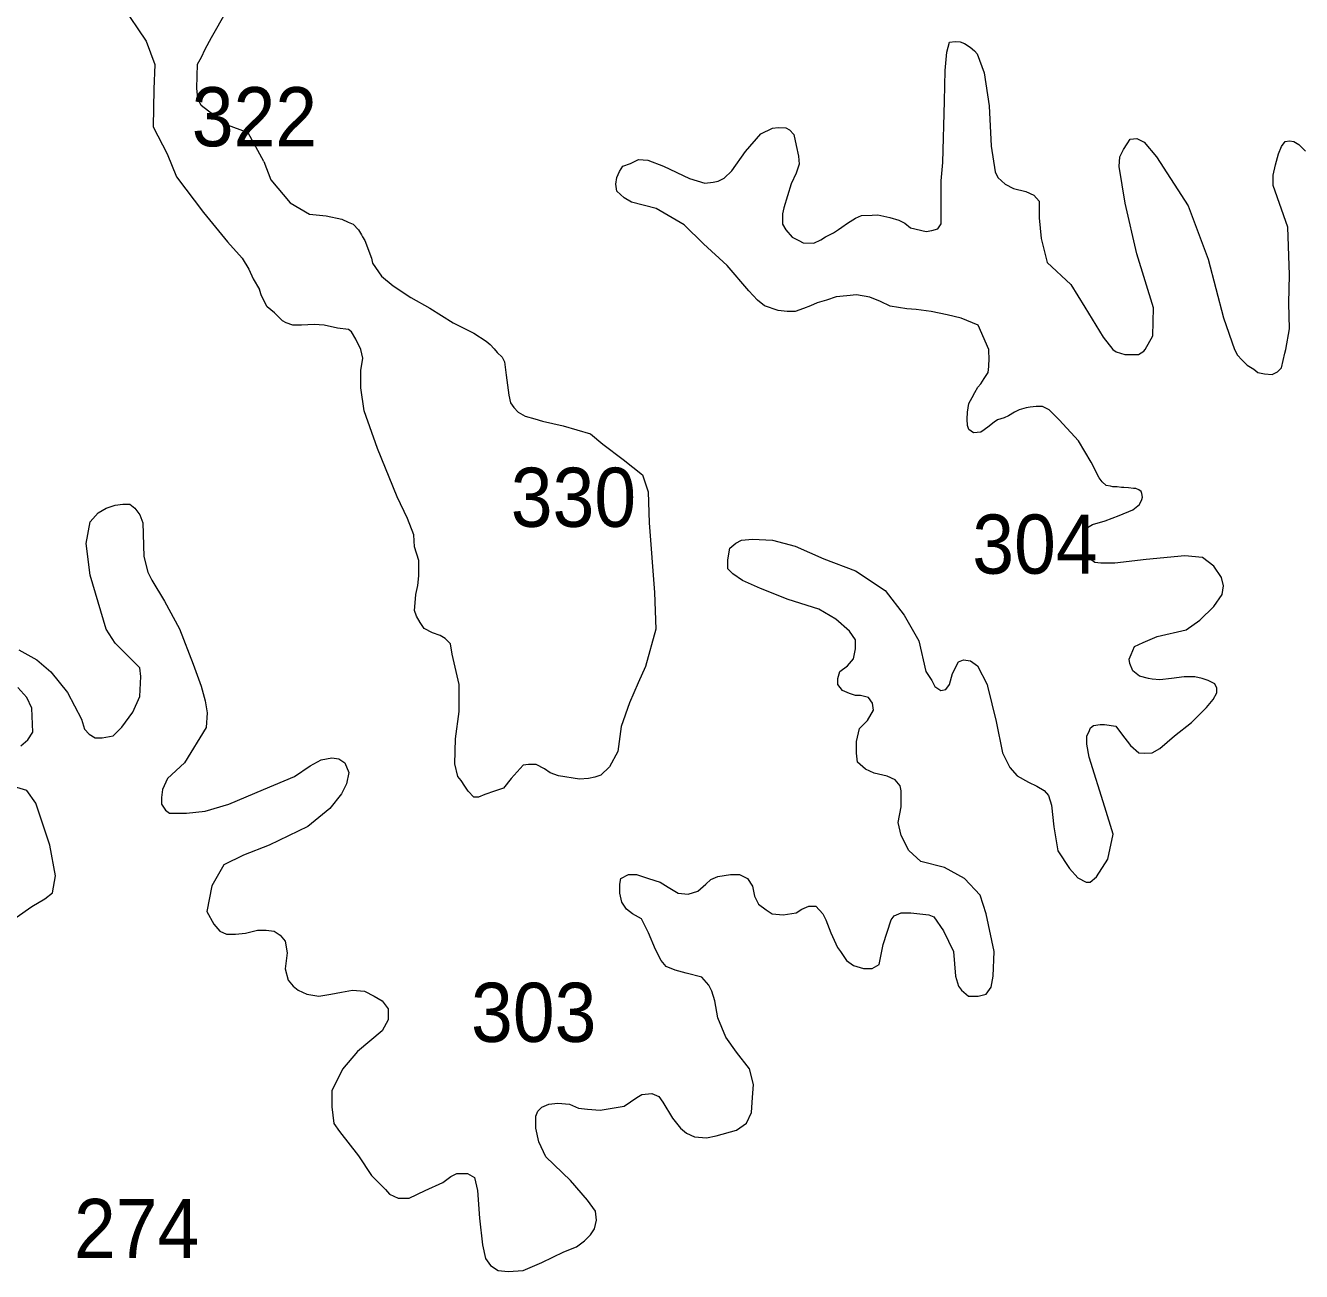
# Model space of a CAD drawing. Extents: x 445.4 to 500, y 8728.7 to 8784.
# Drawn here: x 480.043 to 483.495, y 8753.824 to 8757.193 of the extents above; entities that cross this region are included whole.
import ezdxf

# ---------------------------------------------------------------- set-up
doc = ezdxf.new("R2010")
doc.units = 0
doc.header["$LTSCALE"] = 0.064
doc.layers.add('2', color=7, linetype='Continuous', lineweight=13)
doc.layers.add('21', color=7, linetype='Continuous')

msp = doc.modelspace()

# ---------------------------------------------------------------- linework, layer by layer
at = {"layer": '2'}
for points in [[(479.9935, 8757.8507), (480.0352, 8757.7318), (480.0925, 8757.6391), (480.1717, 8757.5176), (480.2336, 8757.4295), (480.2614, 8757.3306), (480.2877, 8757.2641), (480.3034, 8757.2483), (480.3699, 8757.1509), (480.3931, 8757.0876), (480.3902, 8757.0215), (480.3887, 8756.9195), (480.4266, 8756.8464), (480.4516, 8756.7842), (480.5249, 8756.6873), (480.5895, 8756.608), (480.6291, 8756.564), (480.6473, 8756.5341), (480.6588, 8756.5086), (480.6758, 8756.4797)], [(480.688, 8756.8255), (480.6459, 8756.9033), (480.5853, 8756.9256), (480.5182, 8756.9769), (480.5091, 8756.9959), (480.5068, 8757.0236), (480.5087, 8757.0888), (480.5193, 8757.1077), (480.5294, 8757.1296), (480.5461, 8757.1612), (480.5872, 8757.232)], [(482.2883, 8756.6727), (482.3047, 8756.6795), (482.3337, 8756.6809), (482.3491, 8756.6814), (482.3815, 8756.6746), (482.4061, 8756.6674), (482.422, 8756.6592), (482.4374, 8756.6463), (482.4796, 8756.6364), (482.4954, 8756.6387), (482.5112, 8756.6432), (482.5202, 8756.6567), (482.5202, 8756.6814), (482.5202, 8756.7242), (482.5202, 8756.7737), (482.5247, 8756.8232), (482.5292, 8756.9885), (482.5315, 8757.0718), (482.536, 8757.1213), (482.5427, 8757.1483), (482.5584, 8757.1498), (482.5721, 8757.1491), (482.5835, 8757.1445), (482.5988, 8757.1346), (482.6102, 8757.1248), (482.6178, 8757.1164), (482.6368, 8757.0655), (482.6498, 8756.9763), (482.6558, 8756.8672), (482.6661, 8756.7979), (482.674, 8756.782), (482.6939, 8756.7642), (482.7157, 8756.7523), (482.7495, 8756.7443), (482.7713, 8756.7344), (482.7852, 8756.7186), (482.7852, 8756.7067), (482.7852, 8756.673), (482.7911, 8756.6174), (482.8073, 8756.5529), (482.8708, 8756.4934), (482.9086, 8756.4319), (482.9582, 8756.3506), (482.9851, 8756.3168), (482.9934, 8756.3112), (483.0168, 8756.304), (483.0366, 8756.304), (483.0545, 8756.304), (483.0689, 8756.313), (483.0721, 8756.3168), (483.0927, 8756.3543), (483.0952, 8756.4301), (483.0494, 8756.5763), (483.0177, 8756.7131), (483.0018, 8756.8122), (483.0038, 8756.838), (483.0137, 8756.8578), (483.0236, 8756.8737), (483.0316, 8756.8856), (483.0494, 8756.8876), (483.0693, 8756.8777), (483.103, 8756.838), (483.1889, 8756.7058), (483.2425, 8756.5611), (483.2842, 8756.4025), (483.3139, 8756.3168), (483.3216, 8756.3015), (483.3336, 8756.2893), (483.348, 8756.2749), (483.3659, 8756.2642), (483.3767, 8756.2552), (483.3947, 8756.2516), (483.4162, 8756.2498), (483.4306, 8756.257), (483.4414, 8756.2678), (483.4504, 8756.3072), (483.4524, 8756.3168), (483.4628, 8756.3727), (483.4608, 8756.4421), (483.4628, 8756.5194), (483.4586, 8756.6477), (483.4189, 8756.7607), (483.4189, 8756.7885), (483.4249, 8756.8163), (483.4328, 8756.846), (483.4408, 8756.8658), (483.4507, 8756.8797), (483.4626, 8756.8817), (483.4745, 8756.8797), (483.4884, 8756.8718), (483.5063, 8756.8539)], [(482.8123, 8756.154), (482.7949, 8756.1626), (482.7775, 8756.1626), (482.7613, 8756.1615), (482.7504, 8756.1594), (482.7309, 8756.154), (482.7189, 8756.1475), (482.7026, 8756.1377), (482.6907, 8756.1323), (482.6723, 8756.1269), (482.6636, 8756.1204), (482.656, 8756.1139), (482.6505, 8756.1095), (482.6364, 8756.0998), (482.6277, 8756.0933), (482.6082, 8756.0922), (482.5952, 8756.1009), (482.5919, 8756.1117), (482.5908, 8756.129), (482.5919, 8756.1475), (482.5952, 8756.1713), (482.6039, 8756.1875), (482.6115, 8756.2005), (482.6191, 8756.2157), (482.6277, 8756.2244), (482.6364, 8756.2385), (482.6473, 8756.2547), (482.6495, 8756.271), (482.6505, 8756.2937), (482.6495, 8756.3121), (482.6489, 8756.3168), (482.6204, 8756.383), (482.5742, 8756.4022), (482.537, 8756.4112), (482.4934, 8756.4201), (482.4528, 8756.4254), (482.4271, 8756.4267), (482.3822, 8756.4344), (482.3566, 8756.4472), (482.3271, 8756.4587), (482.2912, 8756.4651), (482.2655, 8756.4626), (482.236, 8756.46), (482.2104, 8756.451), (482.1847, 8756.4433), (482.1668, 8756.4356), (482.1475, 8756.428), (482.1257, 8756.4203), (482.1039, 8756.4203), (482.0795, 8756.4228), (482.0423, 8756.4356), (482.0231, 8756.451), (482, 8756.4754), (481.941, 8756.5445), (481.8773, 8756.6028), (481.8247, 8756.654), (481.749, 8756.6988), (481.6823, 8756.7155), (481.6631, 8756.727), (481.6426, 8756.745), (481.64, 8756.7642), (481.6426, 8756.7821), (481.6503, 8756.7988), (481.6593, 8756.8129), (481.6798, 8756.8206), (481.7016, 8756.8308), (481.7268, 8756.8296), (481.7691, 8756.813), (481.8397, 8756.7797), (481.8807, 8756.7669), (481.9038, 8756.7694), (481.9166, 8756.772), (481.9333, 8756.7809), (481.9538, 8756.8002), (481.991, 8756.8527), (482.032, 8756.9001), (482.0641, 8756.9155), (482.0795, 8756.918), (482.1, 8756.9167), (482.1103, 8756.9116), (482.1218, 8756.8988), (482.1282, 8756.8693), (482.1346, 8756.8399), (482.1359, 8756.8181), (482.1282, 8756.7938), (482.1141, 8756.7656), (482.0949, 8756.7002), (482.0907, 8756.6838), (482.0912, 8756.6558), (482.0999, 8756.6408), (482.1169, 8756.6207), (482.1349, 8756.6117), (482.1467, 8756.6055), (482.1757, 8756.605), (482.1946, 8756.6137), (482.2071, 8756.6215), (482.2288, 8756.6331), (482.2429, 8756.6418), (482.2515, 8756.6476), (482.2665, 8756.6587), (482.2883, 8756.6727)], [(480.688, 8756.8255), (480.7071, 8756.7758), (480.7592, 8756.7138), (480.8113, 8756.6832), (480.8567, 8756.679), (480.8993, 8756.6694), (480.9163, 8756.6617), (480.9291, 8756.6562), (480.9438, 8756.6404), (480.9522, 8756.6273), (480.9546, 8756.6216), (480.9614, 8756.6118), (480.9789, 8756.5641), (480.9822, 8756.5511), (481.006, 8756.5155), (481.0377, 8756.4898), (481.0852, 8756.4582), (481.1367, 8756.4285), (481.2001, 8756.389), (481.2556, 8756.3613), (481.2893, 8756.3396), (481.3003, 8756.3308), (481.311, 8756.319), (481.3195, 8756.3094), (481.333, 8756.2964), (481.3392, 8756.284), (481.3433, 8756.2478), (481.3511, 8756.1934), (481.355, 8756.1732), (481.3643, 8756.16), (481.376, 8756.1476), (481.3947, 8756.1368), (481.4211, 8756.1298), (481.4421, 8756.1236), (481.4973, 8756.1104), (481.5713, 8756.0889), (481.6049, 8756.0615), (481.6597, 8756.0196), (481.7121, 8755.9779), (481.7273, 8755.9322), (481.7303, 8755.8479), (481.7451, 8755.6602), (481.7488, 8755.5608), (481.7201, 8755.46), (481.7003, 8755.4157), (481.6772, 8755.3615), (481.6546, 8755.2977), (481.6452, 8755.23), (481.6226, 8755.1887), (481.6, 8755.1662), (481.5831, 8755.1605), (481.5662, 8755.1568), (481.5417, 8755.1549), (481.4853, 8755.1643), (481.4627, 8755.1718), (481.4476, 8755.1831), (481.425, 8755.1944), (481.4043, 8755.1944), (481.3893, 8755.1925), (481.3573, 8755.1568), (481.3366, 8755.1305), (481.3121, 8755.123), (481.2858, 8755.1136), (481.2688, 8755.1061), (481.2557, 8755.1061), (481.2406, 8755.123), (481.2312, 8755.1361), (481.2218, 8755.1512), (481.2124, 8755.1624), (481.2047, 8755.1968), (481.2066, 8755.2645), (481.216, 8755.3377), (481.216, 8755.411), (481.1971, 8755.4927), (481.1933, 8755.5208), (481.1783, 8755.5359), (481.1651, 8755.5434), (481.1444, 8755.5509), (481.1218, 8755.5622), (481.1105, 8755.5791), (481.1011, 8755.596), (481.0955, 8755.611), (481.0974, 8755.6317), (481.0992, 8755.6542), (481.1049, 8755.6786), (481.1068, 8755.7049), (481.1068, 8755.7462), (481.0955, 8755.7838), (481.0936, 8755.8157), (481.0764, 8755.8601), (481.0482, 8755.9183), (480.9955, 8756.0498), (480.9597, 8756.1512), (480.9503, 8756.2132), (480.9503, 8756.2602), (480.9559, 8756.294), (480.9503, 8756.3168), (480.9366, 8756.3455), (480.9247, 8756.3653), (480.9168, 8756.3712), (480.8871, 8756.3752)], [(480.8871, 8756.3752), (480.8514, 8756.3831), (480.8237, 8756.385), (480.79, 8756.3831), (480.7663, 8756.3831), (480.7484, 8756.389), (480.7385, 8756.3949), (480.7167, 8756.4167), (480.6969, 8756.4325), (480.6819, 8756.4627), (480.6758, 8756.4797)], [(482.6461, 8755.4063), (482.6694, 8755.3106), (482.6864, 8755.2261), (482.7061, 8755.1866), (482.7259, 8755.1641), (482.757, 8755.1472), (482.7795, 8755.1359), (482.7993, 8755.1246), (482.8106, 8755.1105), (482.8191, 8755.0851), (482.8247, 8755.026), (482.836, 8754.9611), (482.8671, 8754.9132), (482.8897, 8754.8879), (482.9123, 8754.8766), (482.9236, 8754.8766), (482.9405, 8754.8907), (482.9716, 8754.9386), (482.9857, 8755.0062), (482.9631, 8755.0795), (482.9207, 8755.2148), (482.9147, 8755.2495), (482.9147, 8755.2723), (482.9196, 8755.2821), (482.9245, 8755.2935), (482.9327, 8755.3), (482.9506, 8755.3033), (482.9621, 8755.3033), (482.9931, 8755.2984), (483.0078, 8755.2772), (483.0323, 8755.2463), (483.0551, 8755.2267), (483.0715, 8755.2251), (483.0911, 8755.2267), (483.1123, 8755.2381), (483.1515, 8755.2723), (483.1972, 8755.3082), (483.238, 8755.3489), (483.256, 8755.3701), (483.2658, 8755.3881), (483.2658, 8755.4011), (483.2609, 8755.4125), (483.2429, 8755.4223), (483.2266, 8755.4272), (483.207, 8755.4321), (483.1776, 8755.4321), (483.1433, 8755.4272), (483.1123, 8755.4239), (483.0911, 8755.4255), (483.0813, 8755.4272), (483.0568, 8755.4337), (483.0388, 8755.4484), (483.0306, 8755.4679), (483.029, 8755.4793), (483.0339, 8755.4924), (483.0437, 8755.5136), (483.0666, 8755.525), (483.1044, 8755.5408), (483.1828, 8755.5587), (483.2204, 8755.5848), (483.2579, 8755.6223), (483.2808, 8755.6549), (483.284, 8755.6777), (483.2791, 8755.7005), (483.2579, 8755.7315), (483.2269, 8755.7543), (483.1795, 8755.7592), (483.075, 8755.7494), (482.9901, 8755.7396), (482.9526, 8755.7396), (482.9362, 8755.7413), (482.9166, 8755.7559), (482.9068, 8755.7788), (482.9052, 8755.7983), (482.9068, 8755.8162), (482.9166, 8755.8358), (482.9297, 8755.844), (482.964, 8755.8537), (483.0015, 8755.8684), (483.0391, 8755.8831), (483.0571, 8755.8977), (483.0634, 8755.9117), (483.0651, 8755.9182), (483.0634, 8755.928), (483.0618, 8755.9329), (483.0553, 8755.9378), (483.0471, 8755.9411), (483.0406, 8755.9411), (483.0275, 8755.9427), (483.0144, 8755.9443), (483.0079, 8755.9443), (482.9965, 8755.9459), (482.9851, 8755.9459), (482.9785, 8755.9476), (482.9671, 8755.9492), (482.9557, 8755.959), (482.9475, 8755.9704), (482.9263, 8756.0128), (482.892, 8756.0698), (482.8397, 8756.1269), (482.8123, 8756.154)], [(480.28, 8755.2718), (480.3041, 8755.2959), (480.3336, 8755.336), (480.3523, 8755.3788), (480.355, 8755.4323), (480.3523, 8755.4564), (480.2854, 8755.5232), (480.2612, 8755.5607), (480.2184, 8755.7065), (480.2076, 8755.7921), (480.2184, 8755.8509), (480.2398, 8755.875), (480.2612, 8755.8884), (480.2854, 8755.8964), (480.3068, 8755.8991), (480.3255, 8755.8991), (480.3389, 8755.8884), (480.3523, 8755.8696), (480.3604, 8755.8482), (480.3631, 8755.7573), (480.3738, 8755.7145), (480.3845, 8755.6931), (480.4193, 8755.6369), (480.4595, 8755.562), (480.4971, 8755.4657), (480.5185, 8755.4069), (480.5292, 8755.3667), (480.5346, 8755.3346), (480.5319, 8755.2945), (480.4729, 8755.1996), (480.4274, 8755.1568), (480.414, 8755.1273), (480.4113, 8755.1059), (480.4113, 8755.0872), (480.422, 8755.0712), (480.4327, 8755.0631), (480.4783, 8755.0631), (480.5292, 8755.0685), (480.5935, 8755.0872), (480.6873, 8755.1273), (480.7704, 8755.1621), (480.8133, 8755.1915), (480.8428, 8755.2076), (480.8722, 8755.2129), (480.891, 8755.2103), (480.9071, 8755.1996), (480.9178, 8755.1728), (480.9115, 8755.1423), (480.8981, 8755.1156), (480.866, 8755.0754), (480.807, 8755.0273), (480.7025, 8754.9765), (480.6328, 8754.9497), (480.5792, 8754.923), (480.5471, 8754.8668), (480.5337, 8754.7972), (480.5524, 8754.7625), (480.5685, 8754.7437), (480.5872, 8754.7357), (480.6114, 8754.7357), (480.6382, 8754.7384), (480.6703, 8754.7464), (480.6944, 8754.7464), (480.7159, 8754.7437), (480.732, 8754.733), (480.7454, 8754.717), (480.7507, 8754.6849), (480.7454, 8754.6421), (480.7535, 8754.6113), (480.7669, 8754.5952), (480.7803, 8754.5845), (480.8045, 8754.5738), (480.8366, 8754.5685), (480.8688, 8754.5738), (480.8983, 8754.5792), (480.9277, 8754.5845), (480.9599, 8754.5818), (480.9867, 8754.5685), (481.0081, 8754.5551), (481.0242, 8754.5337), (481.0242, 8754.5043), (481.0081, 8754.4748), (480.9411, 8754.4187), (480.9009, 8754.3705), (480.8715, 8754.3117), (480.8715, 8754.2689), (480.8768, 8754.2234), (480.8929, 8754.202), (480.9443, 8754.1365), (480.9792, 8754.083), (481.0167, 8754.0456), (481.0274, 8754.0322), (481.0515, 8754.0215), (481.081, 8754.0215), (481.1239, 8754.0429), (481.1721, 8754.0643), (481.1936, 8754.0803), (481.2096, 8754.0884), (481.2391, 8754.0884), (481.2579, 8754.0777), (481.2659, 8754.0429)], [(482.3099, 8754.6433), (482.334, 8754.6433), (482.3527, 8754.654), (482.3635, 8754.7075), (482.3849, 8754.7744), (482.3929, 8754.7851), (482.4117, 8754.7931), (482.4385, 8754.7931), (482.4867, 8754.7878), (482.5001, 8754.7824), (482.5269, 8754.745), (482.5537, 8754.6888), (482.5591, 8754.6219), (482.5671, 8754.5952), (482.5752, 8754.5845), (482.5939, 8754.5684), (482.6207, 8754.5684), (482.6422, 8754.5738), (482.6556, 8754.5925), (482.6609, 8754.6219), (482.6636, 8754.6888), (482.6422, 8754.7905), (482.6261, 8754.8413), (482.5832, 8754.8868), (482.5296, 8754.9162), (482.4653, 8754.9322), (482.4331, 8754.9617), (482.4118, 8755.0031), (482.4037, 8755.0378), (482.4118, 8755.0806), (482.4118, 8755.102), (482.4118, 8755.1234), (482.4091, 8755.1368), (482.3957, 8755.1529), (482.3743, 8755.1636), (482.3394, 8755.1716), (482.3153, 8755.1823), (482.2939, 8755.201), (482.2912, 8755.2251), (482.2912, 8755.2572), (482.2992, 8755.292), (482.3207, 8755.3134), (482.3369, 8755.3415), (482.3342, 8755.3603), (482.3235, 8755.3763), (482.3021, 8755.3817), (482.2887, 8755.3817), (482.2726, 8755.387), (482.2538, 8755.395), (482.2404, 8755.4111), (482.2404, 8755.4271), (482.2458, 8755.4459), (482.2672, 8755.4619), (482.2833, 8755.4806), (482.2887, 8755.5074), (482.2887, 8755.5315), (482.2726, 8755.5555), (482.2351, 8755.5876), (482.1895, 8755.6144), (482.1064, 8755.6411), (482.0314, 8755.6706), (481.9832, 8755.692), (481.9564, 8755.7107), (481.943, 8755.7241), (481.943, 8755.7481), (481.9483, 8755.7802), (481.9644, 8755.7936), (481.9805, 8755.8016), (482.01, 8755.8043), (482.0636, 8755.8016), (482.1252, 8755.7856), (482.2029, 8755.7508), (482.2887, 8755.7187), (482.3691, 8755.6652), (482.42, 8755.5983), (482.4602, 8755.5288), (482.4789, 8755.4459), (482.495, 8755.4218), (482.503, 8755.4057), (482.5191, 8755.395), (482.5325, 8755.3977), (482.5432, 8755.4111), (482.5513, 8755.4405), (482.5674, 8755.4726), (482.5808, 8755.478), (482.5995, 8755.4753), (482.6183, 8755.4619), (482.6451, 8755.4111), (482.6461, 8755.4063)], [(480.0254, 8755.5045), (480.0736, 8755.4778), (480.1112, 8755.4457), (480.1567, 8755.3895), (480.1942, 8755.3173), (480.2023, 8755.2905), (480.2157, 8755.2771), (480.2318, 8755.2664), (480.2505, 8755.2664), (480.28, 8755.2718)], [(480.0308, 8755.245), (480.0495, 8755.2611), (480.0629, 8755.2825), (480.0602, 8755.3467), (480.0468, 8755.3761), (480.0227, 8755.4029)], [(480.0174, 8754.7809), (480.0602, 8754.8103), (480.0951, 8754.8317), (480.1165, 8754.8478), (480.1246, 8754.8933), (480.1085, 8754.9762), (480.071, 8755.0899), (480.0468, 8755.1247), (480.02, 8755.1327)], [(481.2659, 8754.0429), (481.2713, 8753.968), (481.2793, 8753.8958), (481.2874, 8753.8583), (481.3008, 8753.8396), (481.3222, 8753.8262), (481.349, 8753.8235), (481.3892, 8753.8262), (481.4401, 8753.8476), (481.4991, 8753.877), (481.5339, 8753.8904), (481.5553, 8753.9065), (481.5714, 8753.9225), (481.5821, 8753.9386), (481.5875, 8753.9626), (481.5848, 8753.9867), (481.5634, 8754.0161), (481.5178, 8754.0696), (481.4508, 8754.1338), (481.4321, 8754.174), (481.424, 8754.2114), (481.424, 8754.2435), (481.4294, 8754.2569), (481.4401, 8754.2676), (481.4589, 8754.2756), (481.483, 8754.2783), (481.5151, 8754.2756), (481.5393, 8754.2649), (481.5634, 8754.2622), (481.5982, 8754.2596), (481.6625, 8754.2703), (481.6974, 8754.2943), (481.7108, 8754.3024), (481.7376, 8754.305), (481.7563, 8754.297), (481.767, 8754.281), (481.7938, 8754.2382), (481.8153, 8754.2114), (481.8314, 8754.198), (481.8528, 8754.1873), (481.885, 8754.1847), (481.9118, 8754.19), (481.9668, 8754.2057), (481.9936, 8754.2244), (482.007, 8754.2539), (482.0097, 8754.294), (482.0124, 8754.3288), (482.0017, 8754.3716), (481.9668, 8754.417), (481.9374, 8754.4572), (481.9159, 8754.5096), (481.9079, 8754.5551), (481.8999, 8754.5818), (481.8918, 8754.5979), (481.8731, 8754.6193), (481.8302, 8754.63), (481.8007, 8754.638), (481.7766, 8754.6487), (481.7632, 8754.6647), (481.7471, 8754.6942), (481.7283, 8754.7396), (481.7176, 8754.761), (481.7096, 8754.7771), (481.6855, 8754.7905), (481.6694, 8754.8038), (481.656, 8754.8226), (481.6506, 8754.8466), (481.6506, 8754.8707), (481.6533, 8754.8868), (481.6747, 8754.8975), (481.6962, 8754.8975), (481.7283, 8754.8868), (481.7605, 8754.8761), (481.7819, 8754.8627), (481.8087, 8754.8466), (481.8355, 8754.844), (481.8623, 8754.852), (481.8838, 8754.8707), (481.8972, 8754.8841), (481.9159, 8754.8921), (481.9508, 8754.8975), (481.9749, 8754.8975), (481.9963, 8754.8868), (482.0097, 8754.8654), (482.0151, 8754.8386), (482.0258, 8754.8172), (482.0472, 8754.8012), (482.0633, 8754.7905), (482.0928, 8754.7878), (482.1276, 8754.7931), (482.1437, 8754.8038), (482.1625, 8754.8119), (482.1812, 8754.8119), (482.2, 8754.7905), (482.208, 8754.7744), (482.2214, 8754.7396), (482.2402, 8754.6995), (482.2482, 8754.6888), (482.2643, 8754.6647), (482.2831, 8754.6514), (482.3099, 8754.6433)]]:
    msp.add_lwpolyline(points, dxfattribs=at)

# ---------------------------------------------------------------- texts
at = {"layer": '21', "width": 0.95}
for s, p in [('322', (480.4929, 8756.8667)), ('330', (481.3559, 8755.8375)), ('304', (482.6045, 8755.7108)), ('303', (481.2484, 8754.4444)), ('274', (480.1743, 8753.8598))]:
    msp.add_text(s, height=0.16, dxfattribs=at).set_placement(p)

doc.saveas('drawing.dxf')
